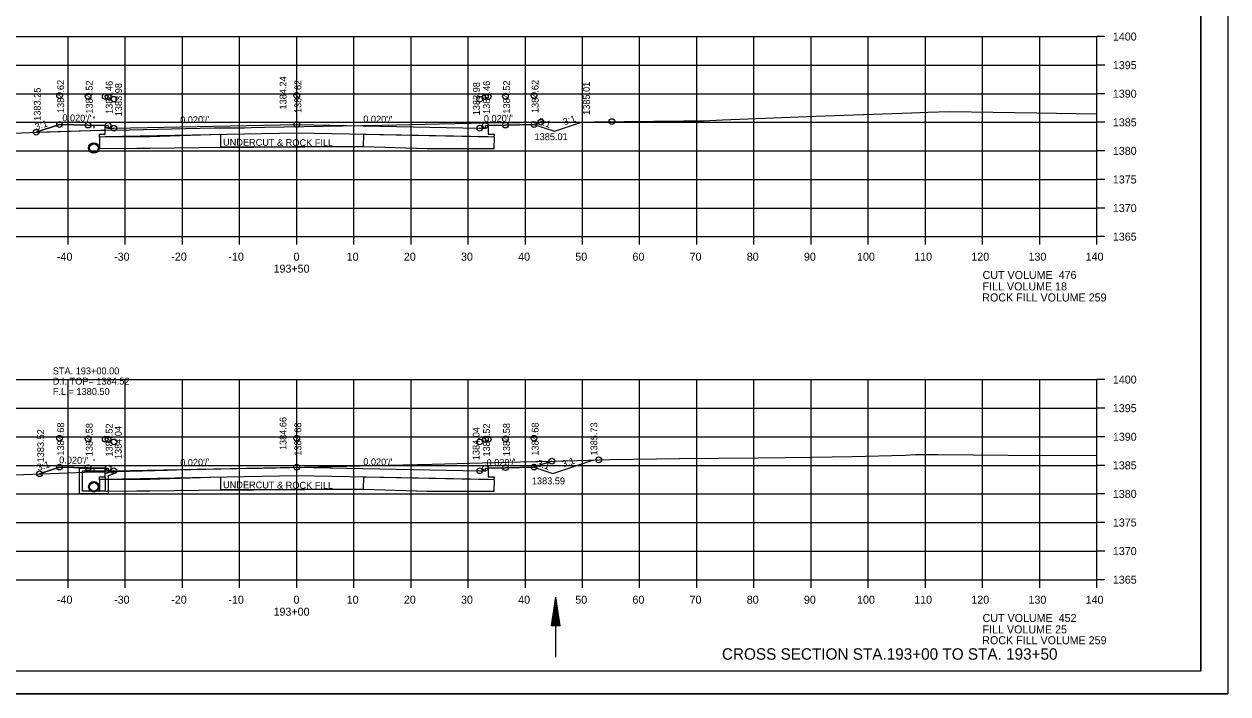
# Model space of a CAD drawing. Extents: x 1374311 to 1383814, y 384102 to 406278.
# Drawn here: x 1382592.4 to 1382803, y 400518.3 to 400635.5 of the extents above; entities that cross this region are included whole.
import ezdxf

# ---------------------------------------------------------------- set-up
doc = ezdxf.new("R2010")
doc.units = 0
for name, color, linetype in [('R_Axis', 7, 'Continuous'), ('R_Axis Annot', 7, 'Continuous'), ('R_Border', 7, 'Continuous'), ('R_Draft', 7, 'Continuous'), ('R_Exist Surface', 7, 'Continuous'), ('R_Fin Surface', 7, 'Continuous'), ('R_Grid', 7, 'Continuous'), ('R_No Plot', 7, 'Continuous'), ('R_Water', 7, 'Continuous'), ('R_Water Annot', 7, 'Continuous'), ('R_Xsect Elev', 7, 'Continuous'), ('R_Xsect Slope', 7, 'Continuous')]:
    doc.layers.add(name, color=color, linetype=linetype)

msp = doc.modelspace()

# ---------------------------------------------------------------- linework, layer by layer
at = {"layer": 'R_Axis'}
for p, q in [((1382780.07, 400598.29), (1382780.07, 400633.29)), ((1382781.47, 400633.29), (1382780.07, 400633.29)), ((1382781.47, 400628.29), (1382780.07, 400628.29)), ((1382781.47, 400623.29), (1382780.07, 400623.29)), ((1382781.47, 400618.29), (1382780.07, 400618.29)), ((1382781.47, 400613.29), (1382780.07, 400613.29)), ((1382781.47, 400608.29), (1382780.07, 400608.29)), ((1382781.47, 400603.29), (1382780.07, 400603.29)), ((1382500.07, 400598.29), (1382780.07, 400598.29)), ((1382600.07, 400596.89), (1382600.07, 400598.29)), ((1382610.07, 400596.89), (1382610.07, 400598.29)), ((1382620.07, 400596.89), (1382620.07, 400598.29)), ((1382630.07, 400596.89), (1382630.07, 400598.29)), ((1382640.07, 400596.89), (1382640.07, 400598.29)), ((1382650.07, 400596.89), (1382650.07, 400598.29)), ((1382660.07, 400596.89), (1382660.07, 400598.29)), ((1382670.07, 400596.89), (1382670.07, 400598.29)), ((1382680.07, 400596.89), (1382680.07, 400598.29)), ((1382690.07, 400596.89), (1382690.07, 400598.29)), ((1382700.07, 400596.89), (1382700.07, 400598.29)), ((1382710.07, 400596.89), (1382710.07, 400598.29)), ((1382720.07, 400596.89), (1382720.07, 400598.29)), ((1382730.07, 400596.89), (1382730.07, 400598.29)), ((1382740.07, 400596.89), (1382740.07, 400598.29)), ((1382750.07, 400596.89), (1382750.07, 400598.29)), ((1382760.07, 400596.89), (1382760.07, 400598.29)), ((1382770.07, 400596.89), (1382770.07, 400598.29)), ((1382780.07, 400596.89), (1382780.07, 400598.29)), ((1382781.47, 400598.29), (1382780.07, 400598.29)), ((1382780.07, 400538.29), (1382780.07, 400573.29)), ((1382781.47, 400573.29), (1382780.07, 400573.29)), ((1382781.47, 400568.29), (1382780.07, 400568.29)), ((1382781.47, 400563.29), (1382780.07, 400563.29)), ((1382781.47, 400558.29), (1382780.07, 400558.29)), ((1382781.47, 400553.29), (1382780.07, 400553.29)), ((1382781.47, 400548.29), (1382780.07, 400548.29)), ((1382781.47, 400543.29), (1382780.07, 400543.29)), ((1382500.07, 400538.29), (1382780.07, 400538.29)), ((1382600.07, 400536.89), (1382600.07, 400538.29)), ((1382610.07, 400536.89), (1382610.07, 400538.29)), ((1382620.07, 400536.89), (1382620.07, 400538.29)), ((1382630.07, 400536.89), (1382630.07, 400538.29)), ((1382640.07, 400536.89), (1382640.07, 400538.29)), ((1382650.07, 400536.89), (1382650.07, 400538.29)), ((1382660.07, 400536.89), (1382660.07, 400538.29)), ((1382670.07, 400536.89), (1382670.07, 400538.29)), ((1382680.07, 400536.89), (1382680.07, 400538.29)), ((1382690.07, 400536.89), (1382690.07, 400538.29)), ((1382700.07, 400536.89), (1382700.07, 400538.29)), ((1382710.07, 400536.89), (1382710.07, 400538.29)), ((1382720.07, 400536.89), (1382720.07, 400538.29)), ((1382730.07, 400536.89), (1382730.07, 400538.29)), ((1382740.07, 400536.89), (1382740.07, 400538.29)), ((1382750.07, 400536.89), (1382750.07, 400538.29)), ((1382760.07, 400536.89), (1382760.07, 400538.29)), ((1382770.07, 400536.89), (1382770.07, 400538.29)), ((1382780.07, 400536.89), (1382780.07, 400538.29)), ((1382781.47, 400538.29), (1382780.07, 400538.29))]:
    msp.add_line(p, q, dxfattribs=at)
at = {"layer": 'R_Border'}
for q in [(1382798.25, 400727.75), (1382482.07, 400522.29)]:
    msp.add_line((1382798.25, 400522.29), q, dxfattribs=at)
at = {"layer": 'R_Draft'}
for p, q in [((1382684.67, 400530.23), (1382685.42, 400535.23)), ((1382684.79, 400530.23), (1382685.42, 400534.4)), ((1382686.17, 400530.23), (1382685.42, 400535.23)), ((1382686.04, 400530.23), (1382685.42, 400534.4)), ((1382684.92, 400530.23), (1382685.42, 400533.54)), ((1382685.05, 400530.23), (1382685.42, 400532.7)), ((1382685.92, 400530.23), (1382685.42, 400533.54)), ((1382685.79, 400530.23), (1382685.42, 400532.7)), ((1382686.17, 400530.23), (1382684.67, 400530.23)), ((1382685.17, 400530.23), (1382685.42, 400531.86)), ((1382685.3, 400530.23), (1382685.42, 400531.02)), ((1382685.66, 400530.23), (1382685.42, 400531.86)), ((1382685.54, 400530.23), (1382685.42, 400531.02))]:
    msp.add_line(p, q, dxfattribs=at)
at = {"layer": 'R_Exist Surface'}
for p, q in [((1382604.57, 400619.29), (1382604.56, 400619.09)), ((1382604.57, 400617.46), (1382604.56, 400617.26)), ((1382604.57, 400559.38), (1382604.57, 400559.29)), ((1382604.57, 400557.55), (1382604.57, 400557.46))]:
    msp.add_line(p, q, dxfattribs=at)
for points in [[(1382587.6, 400616.3), (1382593.39, 400616.51), (1382605.77, 400616.92), (1382610.82, 400616.95), (1382625.59, 400617.3), (1382630.95, 400617.35), (1382632.07, 400617.39), (1382634.45, 400617.44), (1382655.04, 400617.77), (1382665.02, 400618.04), (1382673.31, 400618.18), (1382679.17, 400618.27), (1382692.06, 400618.39), (1382707.72, 400618.53), (1382711.25, 400618.57), (1382714.58, 400618.74), (1382730.86, 400619.34), (1382747.64, 400619.94), (1382750.48, 400620.05), (1382754.31, 400620.18), (1382769.58, 400619.96), (1382776.43, 400619.85), (1382780.07, 400619.76)], [(1382581.35, 400556.27), (1382596.99, 400556.88), (1382604.44, 400557.13), (1382617.42, 400557.45), (1382619.02, 400557.49), (1382626.81, 400557.68), (1382632.42, 400557.78), (1382633.95, 400557.82), (1382646.36, 400558.08), (1382653.47, 400558.28), (1382663.77, 400558.51), (1382679.12, 400558.9), (1382685.26, 400559.03), (1382694.97, 400559.31), (1382707.07, 400559.49), (1382720.82, 400559.63), (1382730.28, 400559.69), (1382737.25, 400559.85), (1382746.53, 400560.06), (1382748.36, 400560.19), (1382752.26, 400560.16), (1382770.75, 400560.02), (1382780.07, 400560.05)]]:
    msp.add_lwpolyline(points, dxfattribs=at)
for centre in [(1382604.56, 400613.79), (1382604.57, 400554.54)]:
    msp.add_circle(centre, 0.917, dxfattribs=at)
at = {"layer": 'R_Fin Surface'}
for p, q in [((1382651.73, 400616.18), (1382651.7, 400614.04)), ((1382651.73, 400616.18), (1382651.73, 400616.18)), ((1382674.66, 400615.72), (1382674.66, 400615.72)), ((1382651.7, 400614.04), (1382626.76, 400613.92)), ((1382651.73, 400556.24), (1382651.7, 400554.1)), ((1382651.73, 400556.24), (1382651.73, 400556.24)), ((1382674.66, 400555.78), (1382674.66, 400555.78)), ((1382651.7, 400554.1), (1382626.76, 400553.99))]:
    msp.add_line(p, q, dxfattribs=at)
for points in [[(1382594.47, 400616.55), (1382594.47, 400616.55), (1382598.56, 400617.91), (1382598.56, 400617.91), (1382603.56, 400617.81), (1382606.56, 400617.75), (1382606.56, 400617.75), (1382607.06, 400617.75), (1382607.06, 400617.75), (1382607.07, 400617.25), (1382608.07, 400617.27), (1382608.07, 400617.27), (1382608.07, 400617.27), (1382640.07, 400617.91), (1382640.07, 400617.91), (1382672.07, 400617.27), (1382673.07, 400617.25), (1382673.07, 400617.25), (1382673.08, 400617.75), (1382673.58, 400617.75), (1382673.58, 400617.75), (1382676.58, 400617.81), (1382676.58, 400617.81), (1382676.58, 400617.81), (1382681.58, 400617.91), (1382685.15, 400616.72), (1382685.15, 400616.72), (1382690.09, 400618.37)], [(1382673.58, 400617.75), (1382673.59, 400616.22), (1382674.59, 400616.22), (1382674.58, 400615.72), (1382673.58, 400615.74), (1382640.07, 400616.41), (1382606.56, 400615.74), (1382605.56, 400615.72), (1382605.57, 400616.22), (1382606.57, 400616.22), (1382606.56, 400617.75)], [(1382605.56, 400615.72), (1382605.53, 400613.72), (1382612.08, 400613.77), (1382614.38, 400613.77), (1382627.31, 400613.92), (1382632.63, 400613.96), (1382641.48, 400614.01), (1382651.72, 400614.04), (1382662.9, 400613.72), (1382664.66, 400613.73), (1382666.02, 400613.72), (1382674.6, 400613.72), (1382674.66, 400615.72)], [(1382626.76, 400613.92), (1382626.8, 400616.17), (1382614.36, 400615.77), (1382612.07, 400615.77), (1382610.37, 400615.76), (1382605.56, 400615.72)], [(1382674.66, 400615.72), (1382651.73, 400616.18)], [(1382595.06, 400556.81), (1382595.06, 400556.81), (1382598.56, 400557.98), (1382603.56, 400557.88), (1382606.56, 400557.82), (1382607.06, 400557.82), (1382607.07, 400557.32), (1382608.07, 400557.34), (1382640.07, 400557.98), (1382672.07, 400557.34), (1382673.07, 400557.32), (1382673.08, 400557.82), (1382673.58, 400557.82), (1382676.58, 400557.88), (1382681.58, 400557.98), (1382684.86, 400556.88), (1382691.89, 400559.22)], [(1382673.58, 400557.82), (1382673.59, 400556.29), (1382674.59, 400556.28), (1382674.58, 400555.78), (1382673.58, 400555.81), (1382640.07, 400556.48), (1382606.56, 400555.81), (1382605.56, 400555.78), (1382605.57, 400556.28), (1382606.57, 400556.29), (1382606.56, 400557.82)], [(1382605.56, 400555.79), (1382605.53, 400553.79), (1382612.08, 400553.84), (1382614.38, 400553.84), (1382627.31, 400553.99), (1382632.63, 400554.02), (1382641.48, 400554.08), (1382651.72, 400554.1), (1382662.9, 400553.79), (1382664.66, 400553.8), (1382666.02, 400553.78), (1382674.6, 400553.78), (1382674.66, 400555.78)], [(1382626.76, 400553.99), (1382626.8, 400556.24), (1382614.36, 400555.84), (1382612.07, 400555.84), (1382610.37, 400555.82), (1382605.56, 400555.79)], [(1382674.66, 400555.78), (1382651.73, 400556.24)]]:
    msp.add_lwpolyline(points, dxfattribs=at)
at = {"layer": 'R_Grid'}
for p, q in [((1382500.07, 400633.29), (1382780.07, 400633.29)), ((1382600.07, 400598.29), (1382600.07, 400633.29)), ((1382610.07, 400598.29), (1382610.07, 400633.29)), ((1382620.07, 400598.29), (1382620.07, 400633.29)), ((1382630.07, 400598.29), (1382630.07, 400633.29)), ((1382640.07, 400598.29), (1382640.07, 400633.29)), ((1382650.07, 400598.29), (1382650.07, 400633.29)), ((1382660.07, 400598.29), (1382660.07, 400633.29)), ((1382670.07, 400598.29), (1382670.07, 400633.29)), ((1382680.07, 400598.29), (1382680.07, 400633.29)), ((1382690.07, 400598.29), (1382690.07, 400633.29)), ((1382700.07, 400598.29), (1382700.07, 400633.29)), ((1382710.07, 400598.29), (1382710.07, 400633.29)), ((1382720.07, 400598.29), (1382720.07, 400633.29)), ((1382730.07, 400598.29), (1382730.07, 400633.29)), ((1382740.07, 400598.29), (1382740.07, 400633.29)), ((1382750.07, 400598.29), (1382750.07, 400633.29)), ((1382760.07, 400598.29), (1382760.07, 400633.29)), ((1382770.07, 400598.29), (1382770.07, 400633.29)), ((1382780.07, 400598.29), (1382780.07, 400633.29)), ((1382500.07, 400628.29), (1382780.07, 400628.29)), ((1382500.07, 400623.29), (1382780.07, 400623.29)), ((1382500.07, 400618.29), (1382780.07, 400618.29)), ((1382500.07, 400613.29), (1382780.07, 400613.29)), ((1382500.07, 400608.29), (1382780.07, 400608.29)), ((1382500.07, 400603.29), (1382780.07, 400603.29)), ((1382500.07, 400598.29), (1382780.07, 400598.29)), ((1382500.07, 400573.29), (1382780.07, 400573.29)), ((1382600.07, 400538.29), (1382600.07, 400573.29)), ((1382610.07, 400538.29), (1382610.07, 400573.29)), ((1382620.07, 400538.29), (1382620.07, 400573.29)), ((1382630.07, 400538.29), (1382630.07, 400573.29)), ((1382640.07, 400538.29), (1382640.07, 400573.29)), ((1382650.07, 400538.29), (1382650.07, 400573.29)), ((1382660.07, 400538.29), (1382660.07, 400573.29)), ((1382670.07, 400538.29), (1382670.07, 400573.29)), ((1382680.07, 400538.29), (1382680.07, 400573.29)), ((1382690.07, 400538.29), (1382690.07, 400573.29)), ((1382700.07, 400538.29), (1382700.07, 400573.29)), ((1382710.07, 400538.29), (1382710.07, 400573.29)), ((1382720.07, 400538.29), (1382720.07, 400573.29)), ((1382730.07, 400538.29), (1382730.07, 400573.29)), ((1382740.07, 400538.29), (1382740.07, 400573.29)), ((1382750.07, 400538.29), (1382750.07, 400573.29)), ((1382760.07, 400538.29), (1382760.07, 400573.29)), ((1382770.07, 400538.29), (1382770.07, 400573.29)), ((1382780.07, 400538.29), (1382780.07, 400573.29)), ((1382500.07, 400568.29), (1382780.07, 400568.29)), ((1382500.07, 400563.29), (1382780.07, 400563.29)), ((1382500.07, 400558.29), (1382780.07, 400558.29)), ((1382500.07, 400553.29), (1382780.07, 400553.29)), ((1382500.07, 400548.29), (1382780.07, 400548.29)), ((1382500.07, 400543.29), (1382780.07, 400543.29)), ((1382500.07, 400538.29), (1382780.07, 400538.29))]:
    msp.add_line(p, q, dxfattribs=at)
at = {"layer": 'R_No Plot'}
msp.add_line((1382469.67, 400518.31), (1382803, 400518.31), dxfattribs=at)
for points in [[(1382469.66, 400731.65), (1382803, 400731.65), (1382803, 400518.31), (1382469.66, 400518.31)], [(1382715.99, 400727.75), (1382715.99, 400717.87), (1382751.72, 400717.87), (1382751.72, 400714.95), (1382774.92, 400714.95), (1382774.92, 400690.62), (1382798.25, 400690.62), (1382798.25, 400522.29), (1382482.07, 400522.29), (1382482.07, 400727.75)], [(1382594.47, 400616.55), (1382605.77, 400616.92), (1382606.57, 400616.93), (1382606.56, 400617.75), (1382603.56, 400617.81), (1382598.56, 400617.91)], [(1382606.57, 400616.93), (1382610.82, 400616.95), (1382625.59, 400617.3), (1382630.95, 400617.35), (1382632.07, 400617.39), (1382634.45, 400617.44), (1382655.04, 400617.77), (1382665.02, 400618.04), (1382673.31, 400618.18), (1382679.17, 400618.27), (1382682.77, 400618.3), (1382681.58, 400617.91), (1382676.58, 400617.81), (1382673.58, 400617.75), (1382673.59, 400616.22), (1382674.59, 400616.22), (1382674.58, 400615.72), (1382673.58, 400615.74), (1382640.07, 400616.41), (1382606.56, 400615.74), (1382605.56, 400615.72), (1382605.57, 400616.22), (1382606.57, 400616.22)], [(1382595.06, 400556.81), (1382596.99, 400556.88), (1382604.44, 400557.13), (1382606.57, 400557.18), (1382606.56, 400557.82), (1382603.56, 400557.88), (1382598.56, 400557.98)], [(1382606.57, 400557.18), (1382617.42, 400557.45), (1382619.02, 400557.49), (1382626.81, 400557.68), (1382632.42, 400557.78), (1382633.95, 400557.82), (1382646.36, 400558.08), (1382653.47, 400558.28), (1382663.77, 400558.51), (1382679.12, 400558.9), (1382684.71, 400559.02), (1382681.58, 400557.98), (1382676.58, 400557.88), (1382673.58, 400557.82), (1382673.59, 400556.29), (1382674.59, 400556.28), (1382674.58, 400555.78), (1382673.58, 400555.81), (1382640.07, 400556.48), (1382606.56, 400555.81), (1382605.56, 400555.78), (1382605.57, 400556.28), (1382606.57, 400556.29)]]:
    msp.add_lwpolyline(points, close=True, dxfattribs=at)
for centre in [(1382598.56, 400622.96), (1382598.56, 400622.96), (1382603.56, 400622.86), (1382603.56, 400622.86), (1382606.56, 400622.8), (1382606.56, 400622.8), (1382607.06, 400622.8), (1382607.06, 400622.8), (1382608.07, 400622.32), (1382608.07, 400622.32), (1382640.07, 400622.96), (1382640.07, 400622.96), (1382672.07, 400622.32), (1382672.07, 400622.32), (1382673.08, 400622.8), (1382673.08, 400622.8), (1382673.58, 400622.8), (1382673.58, 400622.8), (1382676.58, 400622.86), (1382676.58, 400622.86), (1382681.58, 400622.96), (1382681.58, 400622.96), (1382682.77, 400618.3), (1382695.2, 400618.42), (1382695.2, 400618.42), (1382594.47, 400616.55), (1382594.47, 400616.55), (1382598.56, 400617.91), (1382603.56, 400617.81), (1382607.06, 400617.75), (1382608.07, 400617.27), (1382640.07, 400617.91), (1382672.07, 400617.27), (1382673.08, 400617.75), (1382676.58, 400617.81), (1382681.58, 400617.91), (1382598.56, 400563.03), (1382598.56, 400563.03), (1382603.56, 400562.93), (1382603.56, 400562.93), (1382606.56, 400562.87), (1382606.56, 400562.87), (1382607.06, 400562.87), (1382607.06, 400562.87), (1382608.07, 400562.39), (1382608.07, 400562.39), (1382640.07, 400563.03), (1382640.07, 400563.03), (1382672.07, 400562.39), (1382672.07, 400562.39), (1382673.08, 400562.87), (1382673.08, 400562.87), (1382673.58, 400562.87), (1382673.58, 400562.87), (1382676.58, 400562.93), (1382676.58, 400562.93), (1382681.58, 400563.03), (1382681.58, 400563.03), (1382692.91, 400559.25), (1382692.91, 400559.25), (1382598.56, 400557.98), (1382603.56, 400557.88), (1382607.06, 400557.82), (1382608.07, 400557.34), (1382640.07, 400557.98), (1382672.07, 400557.34), (1382673.08, 400557.82), (1382676.58, 400557.88), (1382681.58, 400557.98), (1382684.71, 400559.02), (1382595.06, 400556.81), (1382595.06, 400556.81)]:
    msp.add_circle(centre, 0.5, dxfattribs=at)
at = {"layer": 'R_Water'}
for p, q in [((1382604.57, 400619.13), (1382604.56, 400618.93)), ((1382604.57, 400617.63), (1382604.56, 400617.43)), ((1382602.07, 400557.81), (1382606.82, 400557.81)), ((1382602.07, 400556.31), (1382602.07, 400557.81)), ((1382604.57, 400559.22), (1382604.57, 400559.13)), ((1382604.57, 400557.72), (1382604.57, 400557.63)), ((1382606.9, 400557.65), (1382606.57, 400557.31)), ((1382606.9, 400557.65), (1382606.82, 400557.81)), ((1382602.57, 400556.31), (1382602.57, 400557.31)), ((1382602.57, 400557.31), (1382606.57, 400557.31)), ((1382608.07, 400557.33), (1382606.57, 400556.81)), ((1382606.57, 400556.31), (1382606.57, 400556.81)), ((1382608.07, 400556.8), (1382607.07, 400556.46)), ((1382607.07, 400556.31), (1382607.07, 400556.46)), ((1382685.42, 400524.72), (1382685.42, 400535.23))]:
    msp.add_line(p, q, dxfattribs=at)
for points in [[(1382607.07, 400556.31), (1382607.07, 400553.29), (1382604.57, 400553.29), (1382602.07, 400553.29), (1382602.07, 400556.31)], [(1382606.57, 400556.31), (1382606.57, 400553.79), (1382604.57, 400553.79), (1382602.57, 400553.79), (1382602.57, 400556.31)], [(1382608.07, 400556.8), (1382608.07, 400557.33)]]:
    msp.add_lwpolyline(points, dxfattribs=at)
for centre in [(1382604.56, 400613.79), (1382604.57, 400554.54)]:
    msp.add_circle(centre, 0.75, dxfattribs=at)

# ---------------------------------------------------------------- texts
at = {"layer": 'R_Axis Annot'}
for s, p in [('1400', (1382782.87, 400632.59)), ('1395', (1382782.87, 400627.59)), ('1390', (1382782.87, 400622.59)), ('1385', (1382782.87, 400617.59)), ('1380', (1382782.87, 400612.59)), ('1375', (1382782.87, 400607.59)), ('1370', (1382782.87, 400602.59)), ('1365', (1382782.87, 400597.59)), ('-40', (1382598.11, 400594.09)), ('-30', (1382608.11, 400594.09)), ('-20', (1382618.11, 400594.09)), ('-10', (1382628.11, 400594.09)), ('0', (1382639.51, 400594.09)), ('10', (1382648.81, 400594.09)), ('20', (1382658.81, 400594.09)), ('30', (1382668.81, 400594.09)), ('40', (1382678.81, 400594.09)), ('50', (1382688.81, 400594.09)), ('60', (1382698.81, 400594.09)), ('70', (1382708.81, 400594.09)), ('80', (1382718.81, 400594.09)), ('90', (1382728.81, 400594.09)), ('100', (1382738.11, 400594.09)), ('110', (1382748.11, 400594.09)), ('120', (1382758.11, 400594.09)), ('130', (1382768.11, 400594.09)), ('140', (1382778.11, 400594.09)), ('193+50', (1382636.01, 400591.99)), ('CUT VOLUME  476', (1382760.07, 400590.89)), ('FILL VOLUME 18', (1382760.07, 400588.89)), ('1400', (1382782.87, 400572.59)), ('1395', (1382782.87, 400567.59)), ('1390', (1382782.87, 400562.59)), ('1385', (1382782.87, 400557.59)), ('1380', (1382782.87, 400552.59)), ('1375', (1382782.87, 400547.59)), ('1370', (1382782.87, 400542.59)), ('1365', (1382782.87, 400537.59)), ('-40', (1382598.11, 400534.09)), ('-30', (1382608.11, 400534.09)), ('-20', (1382618.11, 400534.09)), ('-10', (1382628.11, 400534.09)), ('0', (1382639.51, 400534.09)), ('10', (1382648.81, 400534.09)), ('20', (1382658.81, 400534.09)), ('30', (1382668.81, 400534.09)), ('40', (1382678.81, 400534.09)), ('50', (1382688.81, 400534.09)), ('60', (1382698.81, 400534.09)), ('70', (1382708.81, 400534.09)), ('80', (1382718.81, 400534.09)), ('90', (1382728.81, 400534.09)), ('100', (1382738.11, 400534.09)), ('110', (1382748.11, 400534.09)), ('120', (1382758.11, 400534.09)), ('130', (1382768.11, 400534.09)), ('140', (1382778.11, 400534.09)), ('193+00', (1382636.01, 400531.99)), ('CUT VOLUME  452', (1382760.07, 400530.89)), ('FILL VOLUME 25', (1382760.07, 400528.89))]:
    msp.add_text(s, height=1.4, dxfattribs=at).set_placement(p)
at = {"layer": 'R_Draft'}
msp.add_text('CROSS SECTION STA.193+00 TO STA. 193+50', height=2, dxfattribs=at).set_placement((1382714.47, 400524.29))
at = {"layer": 'R_Fin Surface'}
for p in [(1382627.17, 400614.22), (1382627.17, 400554.29)]:
    msp.add_text('UNDERCUT & ROCK FILL', height=1.2, rotation=359.6486, dxfattribs=at).set_placement(p)
for p in [(1382760.02, 400586.95), (1382760.02, 400527)]:
    msp.add_text('ROCK FILL VOLUME 259', height=1.4, dxfattribs=at).set_placement(p)
at = {"layer": 'R_Water Annot'}
for s, p in [('STA. 193+00.00', (1382597.38, 400574.21)), ('D.I. TOP= 1384.52', (1382597.38, 400572.41)), ('F.L.= 1380.50', (1382597.38, 400570.61))]:
    msp.add_text(s, height=1.2, dxfattribs=at).set_placement(p)
at = {"layer": 'R_Xsect Elev'}
for s, p in [('1384.62', (1382599.36, 400619.91)), ('1384.52', (1382604.36, 400619.81)), ('1384.46', (1382607.86, 400619.75)), ('1383.98', (1382609.49, 400619.35)), ('1384.24', (1382638.27, 400620.53)), ('1384.62', (1382640.87, 400619.91)), ('1383.98', (1382672.11, 400619.52)), ('1384.46', (1382673.88, 400619.75)), ('1384.52', (1382677.38, 400619.81)), ('1384.62', (1382682.38, 400619.91)), ('1385.01', (1382691.36, 400619.59)), ('1383.25', (1382595.27, 400618.55)), ('1384.66', (1382638.27, 400560.95)), ('1383.52', (1382595.86, 400558.81)), ('1384.68', (1382599.36, 400559.98)), ('1384.58', (1382604.36, 400559.88)), ('1384.52', (1382607.86, 400559.82)), ('1384.04', (1382609.43, 400559.38)), ('1384.68', (1382640.87, 400559.98)), ('1384.04', (1382672.05, 400559.19)), ('1384.52', (1382673.88, 400559.82)), ('1384.58', (1382677.38, 400559.88)), ('1384.68', (1382682.38, 400559.98)), ('1385.73', (1382692.67, 400560.01))]:
    msp.add_text(s, height=1.2, rotation=90, dxfattribs=at).set_placement(p)
for s, p in [('1385.01', (1382681.68, 400615.17)), ('1383.59', (1382681.21, 400554.97))]:
    msp.add_text(s, height=1.2, dxfattribs=at).set_placement(p)
at = {"layer": 'R_Xsect Slope'}
for s, rotation, p in [('3:1', 18.4349, (1382594.48, 400616.9)), ("0.020'/'", 358.8542, (1382599.04, 400618.49)), ("0.020'/'", 1.1458, (1382619.68, 400618.1)), ("0.020'/'", 358.8542, (1382651.7, 400618.28)), ("0.020'/'", 1.1458, (1382672.82, 400618.32)), ('3:1', 341.5651, (1382682.2, 400618)), ('3:1', 18.4275, (1382686.9, 400617.75)), ("0.020'/'", 358.8542, (1382598.49, 400558.64)), ("0.020'/'", 358.8542, (1382651.7, 400558.34)), ('3:1', 18.4275, (1382686.69, 400557.92)), ('3:1', 18.4349, (1382594.85, 400557.29)), ("0.020'/'", 1.1458, (1382619.68, 400558.17)), ("0.020'/'", 1.1458, (1382673.3, 400558.15)), ('3:1', 341.5651, (1382681.99, 400558.18))]:
    msp.add_text(s, height=1.2, rotation=rotation, dxfattribs=at).set_placement(p)

doc.saveas('drawing.dxf')
